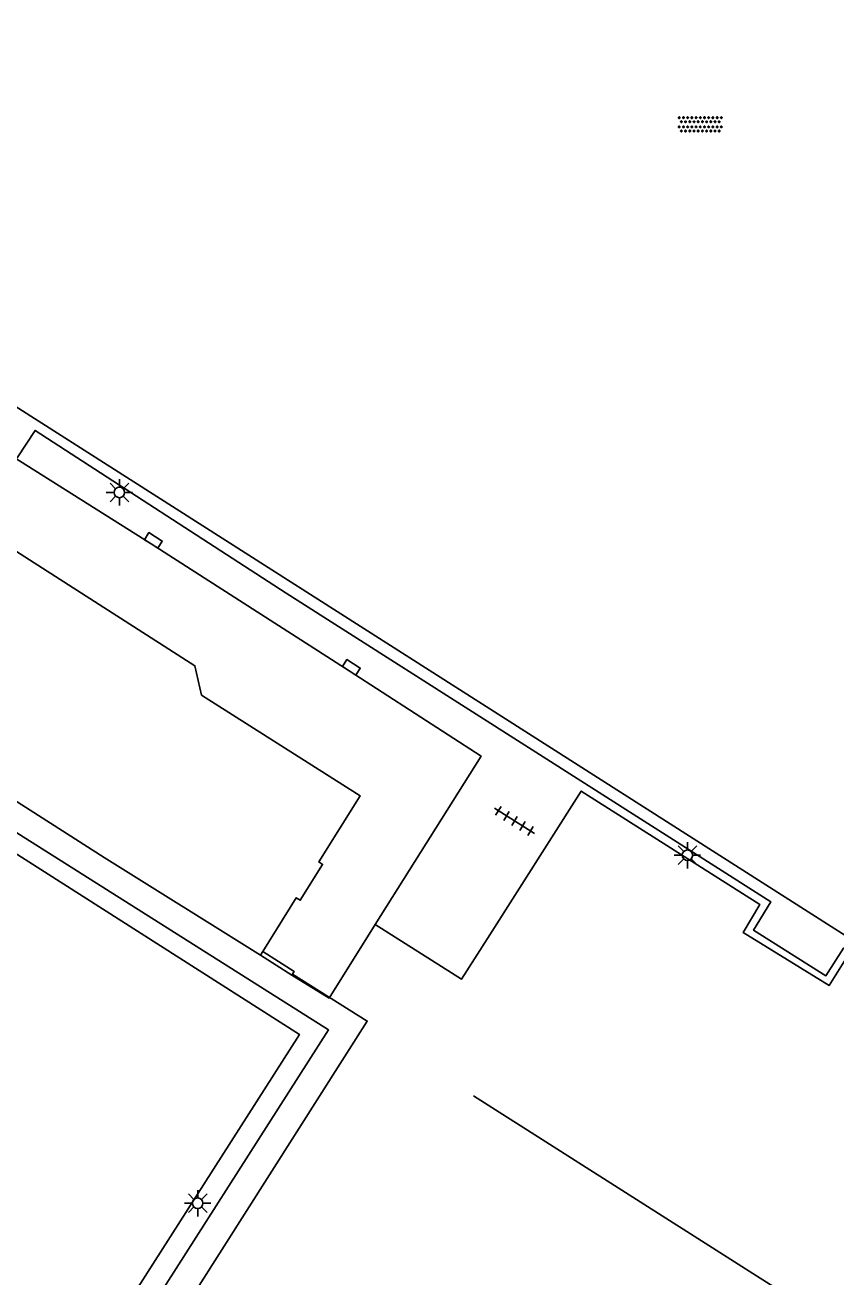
# Model space of a CAD drawing. Extents: x 136000 to 141000, y 400494 to 402006.
# Drawn here: x 138288.7 to 138327.3, y 401650.7 to 401710.1 of the extents above; entities that cross this region are included whole.
import ezdxf

# ---------------------------------------------------------------- set-up
doc = ezdxf.new("R2010")
doc.units = 0
for name, color, linetype in [('gg-afsc-hekwerk', 7, 'Continuous'), ('gg-afsc-lijn draadraster', 7, 'Continuous'), ('gg-afsc-muur', 7, 'Continuous'), ('gg-bbg-hoofdgebouw', 7, 'Continuous'), ('gg-knt-verharding', 7, 'Continuous'), ('gt-symb-kolk', 7, 'Continuous'), ('gt-symb-lichtmast', 7, 'Continuous'), ('gt-symb-overige verharding', 7, 'Continuous'), ('gt-symb-tegel verharding', 7, 'Continuous')]:
    doc.layers.add(name, color=color, linetype=linetype)

# ---------------------------------------------------------------- blocks, each defined once
blk = doc.blocks.new('gt0-LMAST')
at = {"layer": 'gt-symb-lichtmast'}
for p, q in [((-0.005, 0.246), (-0.005, 0.621)), ((-0.182, 0.173), (-0.447, 0.438)), ((0.172, 0.173), (0.437, 0.438)), ((-0.255, -0.004), (-0.63, -0.004)), ((-0.182, -0.181), (-0.447, -0.446)), ((-0.005, -0.254), (-0.005, -0.629)), ((0.437, -0.446), (0.172, -0.181)), ((0.245, -0.004), (0.62, -0.004))]:
    blk.add_line(p, q, dxfattribs=at)
blk.add_circle((-0.005, -0.004), 0.25, dxfattribs=at)
blk = doc.blocks.new('gt0-TEG1')
at = {"layer": 'gt-symb-tegel verharding'}
for p, q in [((-1.125, 0), (1.125, 0)), ((-0.9, -0.25), (-0.9, 0.25)), ((-0.45, -0.25), (-0.45, 0.25)), ((0, -0.25), (0, 0.25)), ((0.45, -0.25), (0.45, 0.25)), ((0.9, -0.25), (0.9, 0.25))]:
    blk.add_line(p, q, dxfattribs=at)
blk = doc.blocks.new('gt0-KOLK')
at = {"layer": 'gt-symb-kolk'}
blk.add_lwpolyline([(0, 0), (0.375, 0), (0.375, 0.4), (-0.375, 0.4), (-0.375, 0), (0, 0)], dxfattribs=at)
blk = doc.blocks.new('gt0-OVH')
at = {"layer": 'gt-symb-overige verharding'}
for points in [[(-0.972, 0.298), (-0.967, 0.308), (-0.965, 0.319), (-0.966, 0.33), (-0.971, 0.34), (-0.978, 0.348), (-0.988, 0.353), (-0.999, 0.355), (-1.01, 0.354), (-1.02, 0.349), (-1.028, 0.342), (-1.033, 0.332), (-1.035, 0.321), (-1.034, 0.31), (-1.029, 0.3), (-1.022, 0.292), (-1.012, 0.287), (-1.001, 0.285), (-0.99, 0.286), (-0.98, 0.291)], [(-0.872, 0.106), (-0.867, 0.116), (-0.865, 0.126), (-0.866, 0.137), (-0.871, 0.147), (-0.878, 0.156), (-0.888, 0.161), (-0.899, 0.163), (-0.91, 0.162), (-0.92, 0.157), (-0.928, 0.15), (-0.933, 0.14), (-0.935, 0.129), (-0.934, 0.118), (-0.929, 0.108), (-0.922, 0.1), (-0.912, 0.095), (-0.901, 0.092), (-0.89, 0.094), (-0.88, 0.098)], [(-0.772, 0.298), (-0.767, 0.308), (-0.765, 0.319), (-0.766, 0.33), (-0.771, 0.34), (-0.778, 0.348), (-0.788, 0.353), (-0.799, 0.355), (-0.81, 0.354), (-0.82, 0.349), (-0.828, 0.342), (-0.833, 0.332), (-0.835, 0.321), (-0.834, 0.31), (-0.829, 0.3), (-0.822, 0.292), (-0.812, 0.287), (-0.801, 0.285), (-0.79, 0.286), (-0.78, 0.291)], [(-0.672, 0.106), (-0.667, 0.116), (-0.665, 0.126), (-0.666, 0.137), (-0.671, 0.147), (-0.678, 0.156), (-0.688, 0.161), (-0.699, 0.163), (-0.71, 0.162), (-0.72, 0.157), (-0.728, 0.15), (-0.733, 0.14), (-0.735, 0.129), (-0.734, 0.118), (-0.729, 0.108), (-0.722, 0.1), (-0.712, 0.095), (-0.701, 0.092), (-0.69, 0.094), (-0.68, 0.098)], [(-0.572, 0.298), (-0.567, 0.308), (-0.565, 0.319), (-0.566, 0.33), (-0.571, 0.34), (-0.578, 0.348), (-0.588, 0.353), (-0.599, 0.355), (-0.61, 0.354), (-0.62, 0.349), (-0.628, 0.342), (-0.633, 0.332), (-0.635, 0.321), (-0.634, 0.31), (-0.629, 0.3), (-0.622, 0.292), (-0.612, 0.287), (-0.601, 0.285), (-0.59, 0.286), (-0.58, 0.291)], [(-0.472, 0.106), (-0.467, 0.116), (-0.465, 0.126), (-0.466, 0.137), (-0.471, 0.147), (-0.478, 0.156), (-0.488, 0.161), (-0.499, 0.163), (-0.51, 0.162), (-0.52, 0.157), (-0.528, 0.15), (-0.533, 0.14), (-0.535, 0.129), (-0.534, 0.118), (-0.529, 0.108), (-0.522, 0.1), (-0.512, 0.095), (-0.501, 0.092), (-0.49, 0.094), (-0.48, 0.098)], [(-0.372, 0.298), (-0.367, 0.308), (-0.365, 0.319), (-0.366, 0.33), (-0.371, 0.34), (-0.378, 0.348), (-0.388, 0.353), (-0.399, 0.355), (-0.41, 0.354), (-0.42, 0.349), (-0.428, 0.342), (-0.433, 0.332), (-0.435, 0.321), (-0.434, 0.31), (-0.429, 0.3), (-0.422, 0.292), (-0.412, 0.287), (-0.401, 0.285), (-0.39, 0.286), (-0.38, 0.291)], [(-0.272, 0.106), (-0.267, 0.116), (-0.265, 0.126), (-0.266, 0.137), (-0.271, 0.147), (-0.278, 0.156), (-0.288, 0.161), (-0.299, 0.163), (-0.31, 0.162), (-0.32, 0.157), (-0.328, 0.15), (-0.333, 0.14), (-0.335, 0.129), (-0.334, 0.118), (-0.329, 0.108), (-0.322, 0.1), (-0.312, 0.095), (-0.301, 0.092), (-0.29, 0.094), (-0.28, 0.098)], [(-0.172, 0.298), (-0.167, 0.308), (-0.165, 0.319), (-0.166, 0.33), (-0.171, 0.34), (-0.178, 0.348), (-0.188, 0.353), (-0.199, 0.355), (-0.21, 0.354), (-0.22, 0.349), (-0.228, 0.342), (-0.233, 0.332), (-0.235, 0.321), (-0.234, 0.31), (-0.229, 0.3), (-0.222, 0.292), (-0.212, 0.287), (-0.201, 0.285), (-0.19, 0.286), (-0.18, 0.291)], [(-0.072, 0.106), (-0.067, 0.116), (-0.065, 0.126), (-0.066, 0.137), (-0.071, 0.147), (-0.078, 0.156), (-0.088, 0.161), (-0.099, 0.163), (-0.11, 0.162), (-0.12, 0.157), (-0.128, 0.15), (-0.133, 0.14), (-0.135, 0.129), (-0.134, 0.118), (-0.129, 0.108), (-0.122, 0.1), (-0.112, 0.095), (-0.101, 0.092), (-0.09, 0.094), (-0.08, 0.098)], [(0.028, 0.298), (0.033, 0.308), (0.035, 0.319), (0.034, 0.33), (0.029, 0.34), (0.022, 0.348), (0.012, 0.353), (0.001, 0.355), (-0.01, 0.354), (-0.02, 0.349), (-0.028, 0.342), (-0.033, 0.332), (-0.035, 0.321), (-0.034, 0.31), (-0.029, 0.3), (-0.022, 0.292), (-0.012, 0.287), (-0.001, 0.285), (0.01, 0.286), (0.02, 0.291)], [(0.128, 0.106), (0.133, 0.116), (0.135, 0.126), (0.134, 0.137), (0.129, 0.147), (0.122, 0.156), (0.112, 0.161), (0.101, 0.163), (0.09, 0.162), (0.08, 0.157), (0.072, 0.15), (0.067, 0.14), (0.065, 0.129), (0.066, 0.118), (0.071, 0.108), (0.078, 0.1), (0.088, 0.095), (0.099, 0.092), (0.11, 0.094), (0.12, 0.098)], [(0.228, 0.298), (0.233, 0.308), (0.235, 0.319), (0.234, 0.33), (0.229, 0.34), (0.222, 0.348), (0.212, 0.353), (0.201, 0.355), (0.19, 0.354), (0.18, 0.349), (0.172, 0.342), (0.167, 0.332), (0.165, 0.321), (0.166, 0.31), (0.171, 0.3), (0.178, 0.292), (0.188, 0.287), (0.199, 0.285), (0.21, 0.286), (0.22, 0.291)], [(0.328, 0.106), (0.333, 0.116), (0.335, 0.126), (0.334, 0.137), (0.329, 0.147), (0.322, 0.156), (0.312, 0.161), (0.301, 0.163), (0.29, 0.162), (0.28, 0.157), (0.272, 0.15), (0.267, 0.14), (0.265, 0.129), (0.266, 0.118), (0.271, 0.108), (0.278, 0.1), (0.288, 0.095), (0.299, 0.092), (0.31, 0.094), (0.32, 0.098)], [(0.428, 0.298), (0.433, 0.308), (0.435, 0.319), (0.434, 0.33), (0.429, 0.34), (0.422, 0.348), (0.412, 0.353), (0.401, 0.355), (0.39, 0.354), (0.38, 0.349), (0.372, 0.342), (0.367, 0.332), (0.365, 0.321), (0.366, 0.31), (0.371, 0.3), (0.378, 0.292), (0.388, 0.287), (0.399, 0.285), (0.41, 0.286), (0.42, 0.291)], [(0.528, 0.106), (0.533, 0.116), (0.535, 0.126), (0.534, 0.137), (0.529, 0.147), (0.522, 0.156), (0.512, 0.161), (0.501, 0.163), (0.49, 0.162), (0.48, 0.157), (0.472, 0.15), (0.467, 0.14), (0.465, 0.129), (0.466, 0.118), (0.471, 0.108), (0.478, 0.1), (0.488, 0.095), (0.499, 0.092), (0.51, 0.094), (0.52, 0.098)], [(0.628, 0.298), (0.633, 0.308), (0.635, 0.319), (0.634, 0.33), (0.629, 0.34), (0.622, 0.348), (0.612, 0.353), (0.601, 0.355), (0.59, 0.354), (0.58, 0.349), (0.572, 0.342), (0.567, 0.332), (0.565, 0.321), (0.566, 0.31), (0.571, 0.3), (0.578, 0.292), (0.588, 0.287), (0.599, 0.285), (0.61, 0.286), (0.62, 0.291)], [(0.728, 0.106), (0.733, 0.116), (0.735, 0.126), (0.734, 0.137), (0.729, 0.147), (0.722, 0.156), (0.712, 0.161), (0.701, 0.163), (0.69, 0.162), (0.68, 0.157), (0.672, 0.15), (0.667, 0.14), (0.665, 0.129), (0.666, 0.118), (0.671, 0.108), (0.678, 0.1), (0.688, 0.095), (0.699, 0.092), (0.71, 0.094), (0.72, 0.098)], [(0.828, 0.298), (0.833, 0.308), (0.835, 0.319), (0.834, 0.33), (0.829, 0.34), (0.822, 0.348), (0.812, 0.353), (0.801, 0.355), (0.79, 0.354), (0.78, 0.349), (0.772, 0.342), (0.767, 0.332), (0.765, 0.321), (0.766, 0.31), (0.771, 0.3), (0.778, 0.292), (0.788, 0.287), (0.799, 0.285), (0.81, 0.286), (0.82, 0.291)], [(0.928, 0.106), (0.933, 0.116), (0.935, 0.126), (0.934, 0.137), (0.929, 0.147), (0.922, 0.156), (0.912, 0.161), (0.901, 0.163), (0.89, 0.162), (0.88, 0.157), (0.872, 0.15), (0.867, 0.14), (0.865, 0.129), (0.866, 0.118), (0.871, 0.108), (0.878, 0.1), (0.888, 0.095), (0.899, 0.092), (0.91, 0.094), (0.92, 0.098)], [(1.028, 0.298), (1.033, 0.308), (1.035, 0.319), (1.034, 0.33), (1.029, 0.34), (1.022, 0.348), (1.012, 0.353), (1.001, 0.355), (0.99, 0.354), (0.98, 0.349), (0.972, 0.342), (0.967, 0.332), (0.965, 0.321), (0.966, 0.31), (0.971, 0.3), (0.978, 0.292), (0.988, 0.287), (0.999, 0.285), (1.01, 0.286), (1.02, 0.291)], [(-0.972, -0.142), (-0.967, -0.132), (-0.965, -0.121), (-0.966, -0.11), (-0.971, -0.1), (-0.978, -0.092), (-0.988, -0.087), (-0.999, -0.085), (-1.01, -0.086), (-1.02, -0.091), (-1.028, -0.098), (-1.033, -0.108), (-1.035, -0.119), (-1.034, -0.13), (-1.029, -0.14), (-1.022, -0.148), (-1.012, -0.153), (-1.001, -0.155), (-0.99, -0.154), (-0.98, -0.149)], [(-0.872, -0.334), (-0.867, -0.324), (-0.865, -0.314), (-0.866, -0.303), (-0.871, -0.293), (-0.878, -0.284), (-0.888, -0.279), (-0.899, -0.277), (-0.91, -0.278), (-0.92, -0.283), (-0.928, -0.29), (-0.933, -0.3), (-0.935, -0.311), (-0.934, -0.322), (-0.929, -0.332), (-0.922, -0.34), (-0.912, -0.345), (-0.901, -0.348), (-0.89, -0.346), (-0.88, -0.342)], [(-0.772, -0.142), (-0.767, -0.132), (-0.765, -0.121), (-0.766, -0.11), (-0.771, -0.1), (-0.778, -0.092), (-0.788, -0.087), (-0.799, -0.085), (-0.81, -0.086), (-0.82, -0.091), (-0.828, -0.098), (-0.833, -0.108), (-0.835, -0.119), (-0.834, -0.13), (-0.829, -0.14), (-0.822, -0.148), (-0.812, -0.153), (-0.801, -0.155), (-0.79, -0.154), (-0.78, -0.149)], [(-0.672, -0.334), (-0.667, -0.324), (-0.665, -0.314), (-0.666, -0.303), (-0.671, -0.293), (-0.678, -0.284), (-0.688, -0.279), (-0.699, -0.277), (-0.71, -0.278), (-0.72, -0.283), (-0.728, -0.29), (-0.733, -0.3), (-0.735, -0.311), (-0.734, -0.322), (-0.729, -0.332), (-0.722, -0.34), (-0.712, -0.345), (-0.701, -0.348), (-0.69, -0.346), (-0.68, -0.342)], [(-0.572, -0.142), (-0.567, -0.132), (-0.565, -0.121), (-0.566, -0.11), (-0.571, -0.1), (-0.578, -0.092), (-0.588, -0.087), (-0.599, -0.085), (-0.61, -0.086), (-0.62, -0.091), (-0.628, -0.098), (-0.633, -0.108), (-0.635, -0.119), (-0.634, -0.13), (-0.629, -0.14), (-0.622, -0.148), (-0.612, -0.153), (-0.601, -0.155), (-0.59, -0.154), (-0.58, -0.149)], [(-0.472, -0.334), (-0.467, -0.324), (-0.465, -0.314), (-0.466, -0.303), (-0.471, -0.293), (-0.478, -0.284), (-0.488, -0.279), (-0.499, -0.277), (-0.51, -0.278), (-0.52, -0.283), (-0.528, -0.29), (-0.533, -0.3), (-0.535, -0.311), (-0.534, -0.322), (-0.529, -0.332), (-0.522, -0.34), (-0.512, -0.345), (-0.501, -0.348), (-0.49, -0.346), (-0.48, -0.342)], [(-0.372, -0.142), (-0.367, -0.132), (-0.365, -0.121), (-0.366, -0.11), (-0.371, -0.1), (-0.378, -0.092), (-0.388, -0.087), (-0.399, -0.085), (-0.41, -0.086), (-0.42, -0.091), (-0.428, -0.098), (-0.433, -0.108), (-0.435, -0.119), (-0.434, -0.13), (-0.429, -0.14), (-0.422, -0.148), (-0.412, -0.153), (-0.401, -0.155), (-0.39, -0.154), (-0.38, -0.149)], [(-0.272, -0.334), (-0.267, -0.324), (-0.265, -0.314), (-0.266, -0.303), (-0.271, -0.293), (-0.278, -0.284), (-0.288, -0.279), (-0.299, -0.277), (-0.31, -0.278), (-0.32, -0.283), (-0.328, -0.29), (-0.333, -0.3), (-0.335, -0.311), (-0.334, -0.322), (-0.329, -0.332), (-0.322, -0.34), (-0.312, -0.345), (-0.301, -0.348), (-0.29, -0.346), (-0.28, -0.342)], [(-0.172, -0.142), (-0.167, -0.132), (-0.165, -0.121), (-0.166, -0.11), (-0.171, -0.1), (-0.178, -0.092), (-0.188, -0.087), (-0.199, -0.085), (-0.21, -0.086), (-0.22, -0.091), (-0.228, -0.098), (-0.233, -0.108), (-0.235, -0.119), (-0.234, -0.13), (-0.229, -0.14), (-0.222, -0.148), (-0.212, -0.153), (-0.201, -0.155), (-0.19, -0.154), (-0.18, -0.149)], [(-0.072, -0.334), (-0.067, -0.324), (-0.065, -0.314), (-0.066, -0.303), (-0.071, -0.293), (-0.078, -0.284), (-0.088, -0.279), (-0.099, -0.277), (-0.11, -0.278), (-0.12, -0.283), (-0.128, -0.29), (-0.133, -0.3), (-0.135, -0.311), (-0.134, -0.322), (-0.129, -0.332), (-0.122, -0.34), (-0.112, -0.345), (-0.101, -0.348), (-0.09, -0.346), (-0.08, -0.342)], [(0.028, -0.142), (0.033, -0.132), (0.035, -0.121), (0.034, -0.11), (0.029, -0.1), (0.022, -0.092), (0.012, -0.087), (0.001, -0.085), (-0.01, -0.086), (-0.02, -0.091), (-0.028, -0.098), (-0.033, -0.108), (-0.035, -0.119), (-0.034, -0.13), (-0.029, -0.14), (-0.022, -0.148), (-0.012, -0.153), (-0.001, -0.155), (0.01, -0.154), (0.02, -0.149)], [(0.128, -0.334), (0.133, -0.324), (0.135, -0.314), (0.134, -0.303), (0.129, -0.293), (0.122, -0.284), (0.112, -0.279), (0.101, -0.277), (0.09, -0.278), (0.08, -0.283), (0.072, -0.29), (0.067, -0.3), (0.065, -0.311), (0.066, -0.322), (0.071, -0.332), (0.078, -0.34), (0.088, -0.345), (0.099, -0.348), (0.11, -0.346), (0.12, -0.342)], [(0.228, -0.142), (0.233, -0.132), (0.235, -0.121), (0.234, -0.11), (0.229, -0.1), (0.222, -0.092), (0.212, -0.087), (0.201, -0.085), (0.19, -0.086), (0.18, -0.091), (0.172, -0.098), (0.167, -0.108), (0.165, -0.119), (0.166, -0.13), (0.171, -0.14), (0.178, -0.148), (0.188, -0.153), (0.199, -0.155), (0.21, -0.154), (0.22, -0.149)], [(0.328, -0.334), (0.333, -0.324), (0.335, -0.314), (0.334, -0.303), (0.329, -0.293), (0.322, -0.284), (0.312, -0.279), (0.301, -0.277), (0.29, -0.278), (0.28, -0.283), (0.272, -0.29), (0.267, -0.3), (0.265, -0.311), (0.266, -0.322), (0.271, -0.332), (0.278, -0.34), (0.288, -0.345), (0.299, -0.348), (0.31, -0.346), (0.32, -0.342)], [(0.428, -0.142), (0.433, -0.132), (0.435, -0.121), (0.434, -0.11), (0.429, -0.1), (0.422, -0.092), (0.412, -0.087), (0.401, -0.085), (0.39, -0.086), (0.38, -0.091), (0.372, -0.098), (0.367, -0.108), (0.365, -0.119), (0.366, -0.13), (0.371, -0.14), (0.378, -0.148), (0.388, -0.153), (0.399, -0.155), (0.41, -0.154), (0.42, -0.149)], [(0.528, -0.334), (0.533, -0.324), (0.535, -0.314), (0.534, -0.303), (0.529, -0.293), (0.522, -0.284), (0.512, -0.279), (0.501, -0.277), (0.49, -0.278), (0.48, -0.283), (0.472, -0.29), (0.467, -0.3), (0.465, -0.311), (0.466, -0.322), (0.471, -0.332), (0.478, -0.34), (0.488, -0.345), (0.499, -0.348), (0.51, -0.346), (0.52, -0.342)], [(0.628, -0.142), (0.633, -0.132), (0.635, -0.121), (0.634, -0.11), (0.629, -0.1), (0.622, -0.092), (0.612, -0.087), (0.601, -0.085), (0.59, -0.086), (0.58, -0.091), (0.572, -0.098), (0.567, -0.108), (0.565, -0.119), (0.566, -0.13), (0.571, -0.14), (0.578, -0.148), (0.588, -0.153), (0.599, -0.155), (0.61, -0.154), (0.62, -0.149)], [(0.728, -0.334), (0.733, -0.324), (0.735, -0.314), (0.734, -0.303), (0.729, -0.293), (0.722, -0.284), (0.712, -0.279), (0.701, -0.277), (0.69, -0.278), (0.68, -0.283), (0.672, -0.29), (0.667, -0.3), (0.665, -0.311), (0.666, -0.322), (0.671, -0.332), (0.678, -0.34), (0.688, -0.345), (0.699, -0.348), (0.71, -0.346), (0.72, -0.342)], [(0.828, -0.142), (0.833, -0.132), (0.835, -0.121), (0.834, -0.11), (0.829, -0.1), (0.822, -0.092), (0.812, -0.087), (0.801, -0.085), (0.79, -0.086), (0.78, -0.091), (0.772, -0.098), (0.767, -0.108), (0.765, -0.119), (0.766, -0.13), (0.771, -0.14), (0.778, -0.148), (0.788, -0.153), (0.799, -0.155), (0.81, -0.154), (0.82, -0.149)], [(0.928, -0.334), (0.933, -0.324), (0.935, -0.314), (0.934, -0.303), (0.929, -0.293), (0.922, -0.284), (0.912, -0.279), (0.901, -0.277), (0.89, -0.278), (0.88, -0.283), (0.872, -0.29), (0.867, -0.3), (0.865, -0.311), (0.866, -0.322), (0.871, -0.332), (0.878, -0.34), (0.888, -0.345), (0.899, -0.348), (0.91, -0.346), (0.92, -0.342)], [(1.028, -0.142), (1.033, -0.132), (1.035, -0.121), (1.034, -0.11), (1.029, -0.1), (1.022, -0.092), (1.012, -0.087), (1.001, -0.085), (0.99, -0.086), (0.98, -0.091), (0.972, -0.098), (0.967, -0.108), (0.965, -0.119), (0.966, -0.13), (0.971, -0.14), (0.978, -0.148), (0.988, -0.153), (0.999, -0.155), (1.01, -0.154), (1.02, -0.149)]]:
    blk.add_lwpolyline(points, close=True, dxfattribs=at)

msp = doc.modelspace()

# ---------------------------------------------------------------- linework, layer by layer
at = {"layer": 'gg-afsc-hekwerk'}
for points in [[(138360.109, 401717.327), (138359.341, 401716.147), (138380.319, 401702.738), (138370.168, 401686.69), (138358.861, 401668.991), (138348.604, 401652.984), (138327.617, 401666.322), (138326.783, 401665.012), (138323.348, 401667.171), (138324.165, 401668.518), (138301.149, 401683.178), (138289.227, 401690.902), (138288.369, 401689.607), (138285.061, 401691.759), (138285.835, 401693.036), (138264.845, 401706.45), (138273.777, 401720.541)], [(138253.154, 401650.107), (138272.776, 401680.7), (138301.778, 401662.226), (138282.188, 401631.565)], [(138301.452, 401665.093), (138304.995, 401662.858), (138279.855, 401623.33), (138321.612, 401596.669)]]:
    msp.add_lwpolyline(points, dxfattribs=at)
at = {"layer": 'gg-afsc-lijn draadraster'}
msp.add_line((138337.017, 401642.165), (138310.042, 401659.311), dxfattribs=at)
at = {"layer": 'gg-afsc-muur'}
msp.add_line((138299.922, 401665.984), (138301.419, 401665.041), dxfattribs=at)
msp.add_lwpolyline([(138300.033, 401666.162), (138301.527, 401665.21), (138301.419, 401665.041)], dxfattribs=at)
at = {"layer": 'gg-bbg-hoofdgebouw'}
for p, q in [((138292.5, 401670.63), (138273.88, 401682.52)), ((138292.5, 401670.63), (138299.922, 401665.984)), ((138300.033, 401666.162), (138299.922, 401665.984))]:
    msp.add_line(p, q, dxfattribs=at)
msp.add_lwpolyline([(138300.033, 401666.162), (138301.629, 401668.712), (138301.813, 401668.596), (138302.877, 401670.3), (138302.7, 401670.417), (138304.66, 401673.554), (138297.131, 401678.336), (138296.817, 401679.733), (138284.172, 401687.817)], dxfattribs=at)
at = {"layer": 'gg-knt-verharding'}
for points in [[(138265.496, 401706.565), (138301.377, 401683.702), (138348.474, 401653.676), (138379.65, 401702.575), (138373.264, 401706.629), (138359.086, 401715.687), (138296.637, 401755.497), (138265.496, 401706.565)], [(138281.052, 401694.133), (138294.733, 401685.511), (138304.134, 401679.484), (138310.408, 401675.44), (138305.373, 401667.449)], [(138265.613, 401596.472), (138267.455, 401599.356), (138264.18, 401601.443), (138291.372, 401643.991), (138293.278, 401642.752), (138294.977, 401645.41), (138293.071, 401646.649), (138303.164, 401662.441), (138273.188, 401681.368), (138273.88, 401682.52)], [(138348.746, 401652.372), (138327.722, 401665.808), (138326.933, 401664.542), (138322.844, 401667.065), (138323.649, 401668.387), (138315.164, 401673.779), (138310.703, 401666.772)], [(138305.373, 401667.449), (138303.182, 401663.944), (138301.419, 401665.041)], [(138305.373, 401667.449), (138309.481, 401664.852), (138310.703, 401666.772)]]:
    msp.add_lwpolyline(points, dxfattribs=at)

# ---------------------------------------------------------------- block references
at = {"layer": 'gt-symb-kolk'}
for p, rotation in [((138294.733, 401685.511), -32.22178310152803), ((138304.134, 401679.484), -32.66491938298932)]:
    msp.add_blockref('gt0-KOLK', p, dxfattribs=dict(at, rotation=rotation))
at = {"layer": 'gt-symb-lichtmast'}
for p in [(138293.232, 401687.963), (138320.211, 401670.737), (138296.951, 401654.215)]:
    msp.add_blockref('gt0-LMAST', p, dxfattribs=at)
at = {"layer": 'gt-symb-overige verharding'}
msp.add_blockref('gt0-OVH', (138320.814, 401705.432), dxfattribs=at)
at = {"layer": 'gt-symb-tegel verharding', "rotation": -32.29094835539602}
msp.add_blockref('gt0-TEG1', (138311.991, 401672.36), dxfattribs=at)

doc.saveas('drawing.dxf')
